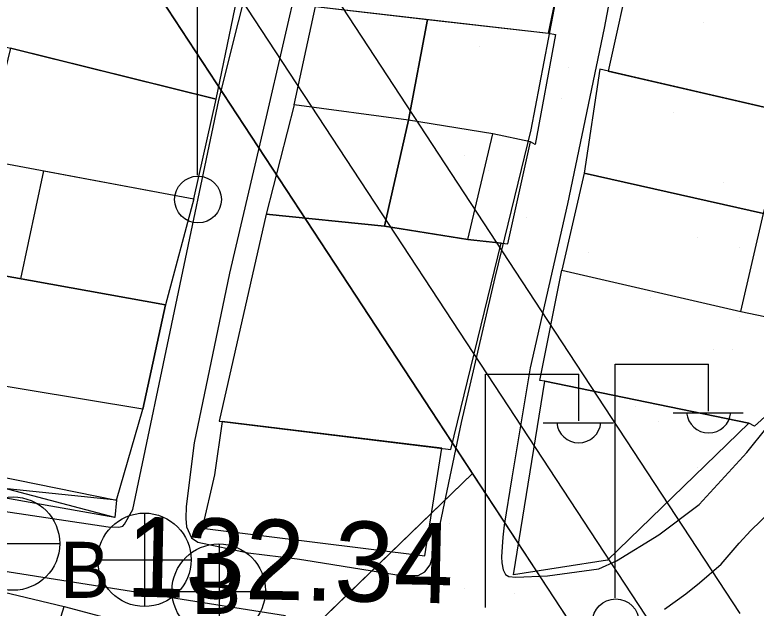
# Model space of a CAD drawing. Extents: x 417997 to 421451, y 4451742 to 4455216.
# Drawn here: x 420191.7 to 420247.2, y 4452397.6 to 4452442.1 of the extents above; entities that cross this region are included whole.
import ezdxf

# ---------------------------------------------------------------- set-up
doc = ezdxf.new("R2010")
doc.units = 0
for name, color, linetype in [('ADA', 7, 'Continuous'), ('ADAKENARI', 7, 'Continuous'), ('B_Mesken', 7, 'Continuous'), ('B_Sundurma', 7, 'Continuous'), ('B_Teras', 7, 'Continuous'), ('Default', 7, 'Continuous'), ('KALDIRIM', 7, 'Continuous'), ('PL_AYA_PARK_DINLENME', 7, 'Continuous'), ('PL_TURZM', 7, 'Continuous'), ('S_Elektrik_Diregi', 7, 'Continuous'), ('S_Rogar_Kapagi', 7, 'Continuous'), ('S_Rogar_Kapagi_Buski', 7, 'Continuous'), ('Sinir_Duvar_tek_tarafa_ait', 7, 'Continuous'), ('TR_PARKALANI', 7, 'Continuous'), ('TR_TİC_TURIZM_K', 7, 'Continuous'), ('Y_Yol_Kotu', 7, 'Continuous'), ('Yol_Sose', 7, 'Continuous')]:
    doc.layers.add(name, color=color, linetype=linetype)

# ---------------------------------------------------------------- blocks, each defined once
blk = doc.blocks.new('POINT_DISPLAY')
at = {"layer": 'Default'}
blk.add_line((0, 0), (0, 0), dxfattribs=at)

msp = doc.modelspace()

# ---------------------------------------------------------------- linework, layer by layer
at = {"layer": 'ADA'}
msp.add_line((420225.967, 4452407.724), (420177.005, 4452360.377), dxfattribs=at)
msp.add_line((420225.967, 4452407.724), (420177.005, 4452360.377), dxfattribs=at)
at = {"layer": 'ADAKENARI'}
for p, q in [((420208.044, 4452455.124), (420231.588, 4452419.213)), ((420208.044, 4452455.124), (420231.588, 4452419.213)), ((420198.501, 4452449.619), (420222.388, 4452413.182)), ((420198.501, 4452449.619), (420222.388, 4452413.182)), ((420231.588, 4452419.213), (420246.001, 4452397.229)), ((420231.588, 4452419.213), (420246.001, 4452397.229)), ((420222.388, 4452413.182), (420236.802, 4452391.197)), ((420222.388, 4452413.182), (420236.802, 4452391.197))]:
    msp.add_line(p, q, dxfattribs=at)
at = {"layer": 'B_Mesken'}
for points in [[(420214.757, 4452450.83), (420213.12, 4452442.864), (420231.663, 4452440.735), (420233.276, 4452448.568)], [(420193.501, 4452447.564), (420191.79, 4452447.975), (420189.614, 4452440.054), (420206.764, 4452435.805), (420208.463, 4452444.022), (420201.632, 4452445.571)], [(420255.815, 4452433.865), (420257.569, 4452441.36), (420251.637, 4452442.7), (420237.901, 4452445.908), (420236.121, 4452437.903), (420249.767, 4452434.742), (420249.924, 4452435.33)], [(420221.179, 4452434.225), (420212.603, 4452435.363), (420214.194, 4452442.741), (420222.591, 4452441.777)], [(420221.179, 4452434.225), (420222.591, 4452441.777), (420231.663, 4452440.735), (420232.195, 4452440.657), (420230.662, 4452432.389), (420230.3, 4452432.597), (420227.479, 4452433.19)], [(420191.343, 4452439.625), (420189.285, 4452431.275), (420205.083, 4452428.335), (420206.764, 4452435.805)], [(420249.767, 4452434.742), (420235.516, 4452438.043), (420234.321, 4452430.241), (420247.761, 4452427.223)], [(420212.603, 4452435.363), (420210.495, 4452427.174), (420219.376, 4452426.274), (420221.179, 4452434.225)], [(420230.3, 4452432.597), (420227.479, 4452433.19), (420221.179, 4452434.225), (420219.376, 4452426.274), (420225.621, 4452425.274), (420228.603, 4452424.944)], [(420192.106, 4452422.331), (420193.828, 4452430.429), (420205.083, 4452428.335), (420202.955, 4452420.367)], [(420234.321, 4452430.241), (420232.662, 4452422.987), (420246.08, 4452419.873), (420247.761, 4452427.223)], [(420219.376, 4452426.274), (420210.495, 4452427.174), (420206.985, 4452411.659), (420224.34, 4452409.544), (420228.106, 4452424.999), (420225.621, 4452425.274)], [(420185.867, 4452408.457), (420199.293, 4452405.736), (420201.251, 4452412.558), (420202.955, 4452420.367), (420185.738, 4452423.484), (420181.431, 4452409.134)], [(420231.373, 4452414.647), (420231.017, 4452414.7), (420232.662, 4452422.987), (420246.08, 4452419.873), (420251.343, 4452418.789), (420250.17, 4452414.049), (420247.1, 4452411.291), (420246.683, 4452411.501)], [(420246.683, 4452411.501), (420236.076, 4452401.233), (420229.026, 4452400.124), (420231.373, 4452414.647)], [(420207.209, 4452411.631), (420206.635, 4452407.643), (420205.716, 4452403.64), (420222.394, 4452401.563), (420223.676, 4452409.625)], [(420201.454, 4452375.779), (420199.557, 4452369.918), (420193.039, 4452372.103), (420187.865, 4452373.688), (420189.919, 4452380.268), (420195.368, 4452397.765), (420206.804, 4452394.712)]]:
    msp.add_lwpolyline(points, close=True, dxfattribs=at)
at = {"layer": 'B_Sundurma'}
for p, q in [((420199.157, 4452404.427), (420181.431, 4452409.134)), ((420199.293, 4452405.736), (420180.946, 4452407.65))]:
    msp.add_line(p, q, dxfattribs=at)
msp.add_lwpolyline([(420199.293, 4452405.736), (420199.157, 4452404.427), (420180.946, 4452407.65), (420181.431, 4452409.134), (420185.867, 4452408.457)], close=True, dxfattribs=at)
at = {"layer": 'B_Teras'}
for points in [[(420221.179, 4452434.225), (420219.376, 4452426.274), (420225.621, 4452425.274), (420227.479, 4452433.19)], [(420181.431, 4452409.134), (420185.738, 4452423.484), (420202.955, 4452420.367), (420201.251, 4452412.558), (420188.125, 4452414.724), (420185.867, 4452408.457)]]:
    msp.add_lwpolyline(points, close=True, dxfattribs=at)
at = {"layer": 'KALDIRIM'}
for p, q in [((420202.682, 4452452.36), (420226.57, 4452415.923)), ((420202.682, 4452452.36), (420226.57, 4452415.923)), ((420226.57, 4452415.923), (420240.983, 4452393.939)), ((420226.57, 4452415.923), (420240.983, 4452393.939))]:
    msp.add_line(p, q, dxfattribs=at)
at = {"layer": 'PL_AYA_PARK_DINLENME'}
for p, q in [((420208.044, 4452455.124), (420231.588, 4452419.213)), ((420208.044, 4452455.124), (420231.588, 4452419.213)), ((420231.588, 4452419.213), (420246.001, 4452397.229)), ((420231.588, 4452419.213), (420246.001, 4452397.229))]:
    msp.add_line(p, q, dxfattribs=at)
msp.add_lwpolyline([(420177.005, 4452360.377), (420183.371, 4452348.449), (420233.223, 4452396.656), (420225.967, 4452407.724), (420177.005, 4452360.377)], dxfattribs=at)
msp.add_lwpolyline([(420177.005, 4452360.377), (420183.371, 4452348.449), (420233.223, 4452396.656), (420225.967, 4452407.724), (420177.005, 4452360.377)], dxfattribs=at)
at = {"layer": 'PL_TURZM'}
for points in [[(420225.967, 4452407.724), (420222.388, 4452413.182), (420198.501, 4452449.619), (420180.499, 4452485.392), (420172.393, 4452504.153), (420167.096, 4452520.116), (420157.036, 4452567.695), (420154.785, 4452586.79), (420154.697, 4452596.711), (420154.495, 4452619.207), (420156.646, 4452741.005), (420151.885, 4452744.787), (420100.478, 4452731.874), (420095.303, 4452725.667)], [(420225.967, 4452407.724), (420222.388, 4452413.182), (420198.501, 4452449.619), (420180.499, 4452485.392), (420172.393, 4452504.153), (420167.096, 4452520.116), (420157.036, 4452567.695), (420154.785, 4452586.79), (420154.697, 4452596.711), (420154.495, 4452619.207), (420156.646, 4452741.005), (420151.885, 4452744.787), (420100.478, 4452731.874), (420095.303, 4452725.667)], [(420093.032, 4452576.932), (420100.033, 4452536.754), (420107.757, 4452506.586), (420114.478, 4452486.757), (420120.635, 4452470.999), (420129.77, 4452449.561), (420138.179, 4452433.132), (420173.917, 4452366.165), (420177.005, 4452360.377), (420225.967, 4452407.724)], [(420093.032, 4452576.932), (420100.033, 4452536.754), (420107.757, 4452506.586), (420114.478, 4452486.757), (420120.635, 4452470.999), (420129.77, 4452449.561), (420138.179, 4452433.132), (420173.917, 4452366.165), (420177.005, 4452360.377), (420225.967, 4452407.724)]]:
    msp.add_lwpolyline(points, dxfattribs=at)
at = {"layer": 'S_Elektrik_Diregi'}
for p, q in [((420205.355, 4452430.11), (420205.355, 4452447.61)), ((420236.662, 4452398.417), (420236.662, 4452415.918)), ((420236.662, 4452415.918), (420243.662, 4452415.918)), ((420243.662, 4452412.418), (420243.662, 4452415.918)), ((420226.928, 4452397.679), (420226.928, 4452415.179)), ((420226.928, 4452415.179), (420233.928, 4452415.179)), ((420233.928, 4452411.679), (420233.928, 4452415.179)), ((420241.002, 4452412.278), (420246.252, 4452412.278)), ((420231.268, 4452411.539), (420236.518, 4452411.539))]:
    msp.add_line(p, q, dxfattribs=at)
for centre in [(420205.391, 4452428.274), (420236.698, 4452396.582)]:
    msp.add_circle(centre, 1.75, dxfattribs=at)
for centre in [(420243.663, 4452412.43), (420233.929, 4452411.692)]:
    msp.add_arc(centre, 1.658, 184.8384, 355.1464, dxfattribs=at)
at = {"layer": 'S_Rogar_Kapagi'}
for p, q in [((420206.998, 4452395.424), (420206.998, 4452402.425)), ((420203.428, 4452398.89), (420210.428, 4452398.89))]:
    msp.add_line(p, q, dxfattribs=at)
msp.add_circle((420206.945, 4452398.953), 3.5, dxfattribs=at)
at = {"layer": 'S_Rogar_Kapagi_Buski'}
for p, q in [((420201.381, 4452404.766), (420201.381, 4452397.766)), ((420188.031, 4452402.476), (420195.031, 4452402.476)), ((420197.881, 4452401.266), (420204.881, 4452401.266))]:
    msp.add_line(p, q, dxfattribs=at)
for centre in [(420191.531, 4452402.476), (420201.381, 4452401.266)]:
    msp.add_circle(centre, 3.5, dxfattribs=at)
at = {"layer": 'Sinir_Duvar_tek_tarafa_ait'}
msp.add_lwpolyline([(420186.764, 4452399.823), (420195.368, 4452397.765)], dxfattribs=at)
at = {"layer": 'TR_TİC_TURIZM_K'}
msp.add_lwpolyline([(420093.032, 4452576.932), (420100.033, 4452536.754), (420107.757, 4452506.586), (420114.478, 4452486.757), (420120.635, 4452470.999), (420129.77, 4452449.561), (420138.179, 4452433.132), (420173.917, 4452366.165), (420177.005, 4452360.377), (420225.967, 4452407.724), (420222.388, 4452413.182), (420198.501, 4452449.619), (420180.499, 4452485.392), (420172.393, 4452504.153), (420167.096, 4452520.116), (420157.036, 4452567.695), (420154.785, 4452586.79), (420154.697, 4452596.711), (420154.495, 4452619.207), (420156.646, 4452741.005), (420151.885, 4452744.787), (420100.478, 4452731.874), (420095.303, 4452725.667)], dxfattribs=at)
msp.add_lwpolyline([(420093.032, 4452576.932), (420100.033, 4452536.754), (420107.757, 4452506.586), (420114.478, 4452486.757), (420120.635, 4452470.999), (420129.77, 4452449.561), (420138.179, 4452433.132), (420173.917, 4452366.165), (420177.005, 4452360.377), (420225.967, 4452407.724), (420222.388, 4452413.182), (420198.501, 4452449.619), (420180.499, 4452485.392), (420172.393, 4452504.153), (420167.096, 4452520.116), (420157.036, 4452567.695), (420154.785, 4452586.79), (420154.697, 4452596.711), (420154.495, 4452619.207), (420156.646, 4452741.005), (420151.885, 4452744.787), (420100.478, 4452731.874), (420095.303, 4452725.667)], dxfattribs=at)
at = {"layer": 'Yol_Sose'}
for points in [[(420187.288, 4452528.807), (420181.72, 4452506.426), (420177.563, 4452487.385), (420171.147, 4452461.871), (420164.031, 4452440.198), (420158.708, 4452417.776), (420157.813, 4452413.381), (420158.767, 4452411.699), (420159.948, 4452410.433), (420161.268, 4452409.585), (420180.946, 4452406.394), (420198.666, 4452403.744), (420199.464, 4452403.698), (420199.756, 4452403.779), (420199.876, 4452403.929), (420200.506, 4452405.035)], [(420213.333, 4452401.264), (420220.618, 4452400.084), (420221.885, 4452400.09), (420222.38, 4452400.353), (420222.802, 4452400.88), (420223.213, 4452402.385), (420225.143, 4452411.552), (420227.662, 4452422.421), (420230.371, 4452433.488), (420232.628, 4452445.419), (420235.089, 4452456.848), (420237.728, 4452468.086), (420240.98, 4452482.401), (420244.325, 4452497.767), (420246.001, 4452505.227)], [(420238.34, 4452454.275), (420235.837, 4452441.124), (420233.071, 4452427.949), (420230.291, 4452415.648), (420228.907, 4452407.408), (420228.334, 4452403.85), (420228.237, 4452402.964), (420228.182, 4452402.241), (420228.147, 4452401.484), (420228.157, 4452401.04), (420228.256, 4452400.516), (420228.445, 4452400.166), (420228.677, 4452400.024), (420229.217, 4452399.96), (420231.574, 4452400.07), (420235.423, 4452400.596), (420236.76, 4452401.175), (420239.928, 4452403.123), (420242.955, 4452405.414), (420246.518, 4452409.305), (420248.047, 4452411.198)], [(420200.506, 4452405.035), (420206.963, 4452435.71), (420211.369, 4452453.365)], [(420213.296, 4452446.897), (420212.951, 4452445.093), (420210.511, 4452434.466), (420207.754, 4452422.744), (420205.112, 4452410.02), (420204.507, 4452405.255), (420204.488, 4452404.368), (420204.527, 4452403.734), (420204.9, 4452402.903), (420205.389, 4452402.573), (420209.139, 4452401.788)], [(420240.349, 4452397.557), (420241.94, 4452398.703), (420242.978, 4452399.53), (420244.587, 4452400.937), (420245.95, 4452402.516), (420246.83, 4452403.459), (420248.339, 4452404.945), (420249.322, 4452405.66), (420250.479, 4452406.211), (420252.453, 4452406.4), (420255.598, 4452406.167), (420265.508, 4452404.27), (420271.689, 4452403.007), (420272.326, 4452402.821), (420272.649, 4452402.648), (420272.801, 4452402.265), (420272.847, 4452401.641), (420270.353, 4452391.164)], [(420209.139, 4452401.788), (420212.815, 4452401.329)], [(420212.815, 4452401.329), (420213.333, 4452401.264)], [(420186.941, 4452401.04), (420211.938, 4452397.084)]]:
    msp.add_lwpolyline(points, dxfattribs=at)

# ---------------------------------------------------------------- block references
at = {"layer": 'TR_PARKALANI', "xscale": 0.1, "yscale": 0.10000000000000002}
for p in [(420243.261, 4452441.578), (420243.261, 4452441.578), (420226.494, 4452439.743), (420226.494, 4452439.743), (420233.161, 4452438.208), (420233.161, 4452438.208), (420232.633, 4452435.87), (420232.633, 4452435.87), (420241.058, 4452434.823), (420241.058, 4452434.823), (420225.388, 4452431.541), (420225.388, 4452431.541), (420227.134, 4452430.426), (420227.134, 4452430.426), (420244.779, 4452429.565), (420244.779, 4452429.565), (420230.007, 4452426.961), (420230.007, 4452426.961), (420242.793, 4452425.456), (420242.793, 4452425.456), (420245.947, 4452424.669), (420245.947, 4452424.669), (420234.665, 4452424.293), (420234.665, 4452424.293), (420239.281, 4452420.94), (420239.281, 4452420.94), (420245.947, 4452419.404), (420245.947, 4452419.404), (420244.049, 4452417.05), (420244.049, 4452417.05), (420245.419, 4452417.067), (420245.419, 4452417.067), (420238.175, 4452412.737), (420238.175, 4452412.737), (420239.921, 4452411.623), (420239.921, 4452411.623), (420242.793, 4452408.157), (420242.793, 4452408.157), (420224.223, 4452404.001), (420224.223, 4452404.001), (420222.238, 4452399.892), (420222.238, 4452399.892), (420225.391, 4452399.105), (420225.391, 4452399.105), (420229.144, 4452398.767), (420229.144, 4452398.767), (420215.667, 4452398.158), (420215.667, 4452398.158)]:
    msp.add_blockref('POINT_DISPLAY', p, dxfattribs=at)

# ---------------------------------------------------------------- texts
at = {"layer": 'S_Rogar_Kapagi_Buski'}
for p in [(420195.031, 4452398.411), (420204.881, 4452397.201)]:
    msp.add_text('B', height=4.2, dxfattribs=at).set_placement(p)
at = {"layer": 'Y_Yol_Kotu'}
msp.add_text('132.34 ', height=6, rotation=358.7732, dxfattribs=at).set_placement((420199.949, 4452398.513))

doc.saveas('drawing.dxf')
